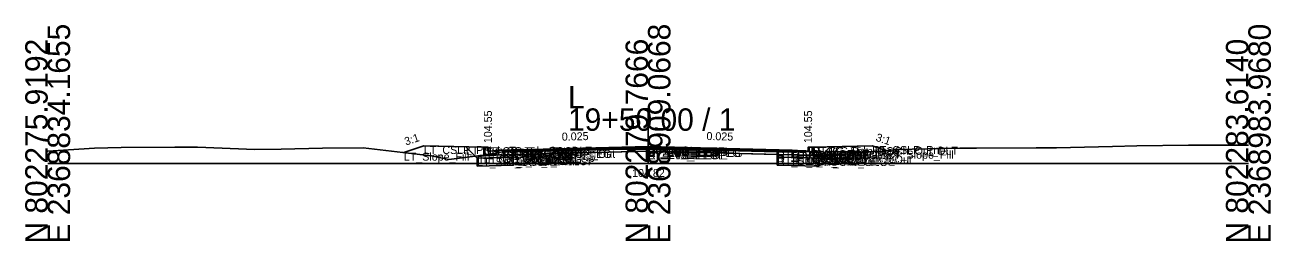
# Model space of a CAD drawing. Extents: x -26 to 8153, y -10 to 9520.
# Drawn here: x 997.2 to 1152.8, y 990.3 to 1017.3 of the extents above; entities that cross this region are included whole.
import ezdxf

# ---------------------------------------------------------------- set-up
doc = ezdxf.new("R2010")
doc.units = 0
for name, color, linetype in [('Exist CMT Pavement', 7, 'Continuous'), ('Exist Cross Section Cell', 7, 'Continuous'), ('Exist XS Center Line Elevation Label', 7, 'Continuous'), ('Exist XS Ground Line', 7, 'Continuous'), ('Prop CMT Conc Surface', 7, 'Continuous'), ('Prop CMT Concrete Structures', 7, 'Continuous'), ('Prop CMT Pvmt Course 1', 7, 'Continuous'), ('Prop CMT Pvmt Course 1 CG', 7, 'Continuous'), ('Prop CMT Pvmt Course 1 Wedge', 7, 'Continuous'), ('Prop CMT Pvmt Course 2', 7, 'Continuous'), ('Prop CMT Pvmt Course 2 Wedge', 7, 'Continuous'), ('Prop CMT Pvmt Course 3', 7, 'Continuous'), ('Prop CMT Pvmt Course 3 Wedge', 7, 'Continuous'), ('Prop CMT Pvmt Surface', 7, 'Continuous'), ('Prop CMT Pvmt Wedge Surface 1', 7, 'Continuous'), ('Prop CMT Pvmt Wedge Surface 2', 7, 'Continuous'), ('Prop CMT Pvmt Wedge Surface 3', 7, 'Continuous'), ('Prop CMT Shallow Undercut', 7, 'Continuous'), ('Prop CMT Shallow Undercut Boundary', 7, 'Continuous'), ('Prop CMT Slope Grass', 7, 'Continuous'), ('Prop CMT Subgrade Earthwork', 7, 'Continuous'), ('Prop XS Earthwork Shape', 7, 'Continuous'), ('Prop XS Hydro Elevations', 7, 'Continuous'), ('Prop XS SE Text', 7, 'Continuous'), ('Prop XS Side Slope Text', 7, 'Continuous'), ('Prop XS Subgrade Earthwork', 7, 'Continuous'), ('Scratch_Level_2', 7, 'Continuous'), ('Scratch_Level_6', 7, 'Continuous')]:
    doc.layers.add(name, color=color, linetype=linetype)

msp = doc.modelspace()

# ---------------------------------------------------------------- linework, layer by layer
at = {"layer": 'Exist CMT Pavement'}
for p, q in [((1058.17, 1001.71), (1065.31, 1001.74)), ((1065.31, 1001.74), (1075.04, 1001.82)), ((1075.04, 1001.82), (1081.87, 1001.69)), ((1081.87, 1001.69), (1091.14, 1001.58))]:
    msp.add_line(p, q, dxfattribs=at)
at = {"layer": 'Exist Cross Section Cell'}
for p, q in [((1075, 1000), (1075, 1006.9)), ((1000, 1000), (1075, 1000)), ((1075, 1000), (1150, 1000))]:
    msp.add_line(p, q, dxfattribs=at)
at = {"layer": 'Exist XS Ground Line'}
for p, q in [((1000, 1001.56), (1005.87, 1001.94)), ((1005.87, 1001.94), (1009.19, 1002.03)), ((1009.19, 1002.03), (1015.88, 1002.07)), ((1015.88, 1002.07), (1018.71, 1002.06)), ((1018.71, 1002.06), (1025.89, 1001.78)), ((1025.89, 1001.78), (1029.18, 1001.8)), ((1029.18, 1001.8), (1034.32, 1001.93)), ((1034.32, 1001.93), (1039.41, 1001.97)), ((1039.41, 1001.97), (1045.09, 1001.3)), ((1045.09, 1001.3), (1047.57, 1001.03)), ((1050.1, 1000.5), (1054.39, 1001.07)), ((1054.39, 1001.07), (1055.02, 1001.15)), ((1055.02, 1001.15), (1058.17, 1001.71)), ((1058.17, 1001.71), (1065.31, 1001.74)), ((1065.31, 1001.74), (1075.04, 1001.82)), ((1075.04, 1001.82), (1081.87, 1001.69)), ((1081.87, 1001.69), (1091.14, 1001.58)), ((1091.14, 1001.58), (1095.64, 1001.46)), ((1095.64, 1001.46), (1095.99, 1001.46)), ((1095.99, 1001.46), (1097.56, 1001.15)), ((1097.56, 1001.15), (1097.76, 1000.8)), ((1098.33, 1001.01), (1102.25, 1001.47)), ((1102.25, 1001.47), (1103.88, 1001.51)), ((1103.88, 1001.51), (1105.67, 1001.71)), ((1105.67, 1001.71), (1106, 1001.76)), ((1106, 1001.76), (1113.96, 1001.92)), ((1113.96, 1001.92), (1116.02, 1001.93)), ((1116.02, 1001.93), (1123.48, 1001.96)), ((1123.48, 1001.96), (1126.03, 1001.98)), ((1126.03, 1001.98), (1133.01, 1002.12)), ((1133.01, 1002.12), (1136.05, 1002.2)), ((1136.05, 1002.2), (1142.53, 1002.29)), ((1142.53, 1002.29), (1146.06, 1002.3)), ((1146.06, 1002.3), (1150, 1002.29)), ((1047.57, 1001.03), (1047.94, 1000.97)), ((1047.94, 1000.97), (1050.1, 1000.5)), ((1097.76, 1000.8), (1098.33, 1001.01))]:
    msp.add_line(p, q, dxfattribs=at)
at = {"layer": 'Prop CMT Conc Surface'}
for points in [[(1055, 1001.55), (1055, 1002.05), (1054.5, 1002.05)], [(1057, 1001.68), (1055, 1001.55)], [(1093, 1001.68), (1095, 1001.55)], [(1095, 1001.55), (1095, 1002.05), (1095.5, 1002.05)]]:
    msp.add_lwpolyline(points, dxfattribs=at)
at = {"layer": 'Prop CMT Concrete Structures'}
for points in [[(1057, 1001.68), (1055, 1001.55), (1055, 1002.05), (1054.5, 1002.05)], [(1054.5, 1002.05), (1054.5, 1001.04), (1057, 1001.1)], [(1057, 1001.1), (1057, 1001.68)], [(1093, 1001.68), (1095, 1001.55), (1095, 1002.05), (1095.5, 1002.05)], [(1095.5, 1002.05), (1095.5, 1001.04), (1093, 1001.1)], [(1093, 1001.1), (1093, 1001.68)]]:
    msp.add_lwpolyline(points, dxfattribs=at)
at = {"layer": 'Prop CMT Pvmt Course 1'}
for points in [[(1075, 1002.13), (1057, 1001.68)], [(1057, 1001.68), (1057, 1001.43)], [(1057, 1001.43), (1058.17, 1001.46)], [(1058.17, 1001.59), (1075, 1002.01)], [(1058.17, 1001.46), (1058.17, 1001.59)], [(1075, 1001.88), (1075, 1002.13)], [(1075, 1002.13), (1093, 1001.68)], [(1075, 1001.88), (1075, 1002.13)], [(1075, 1002.01), (1075, 1001.88), (1075, 1001.88)], [(1091.14, 1001.6), (1075, 1002.01)], [(1075, 1002.01), (1075, 1001.88), (1075, 1001.88)], [(1091.14, 1001.48), (1091.14, 1001.6)], [(1093, 1001.43), (1091.14, 1001.48)], [(1093, 1001.68), (1093, 1001.43)]]:
    msp.add_lwpolyline(points, dxfattribs=at)
at = {"layer": 'Prop CMT Pvmt Course 1 CG'}
for points in [[(1057, 1001.1), (1054, 1001.02), (1053.66, 1000.69)], [(1057, 1000.77), (1057, 1001.1)], [(1093, 1001.1), (1096, 1001.02), (1096.34, 1000.69)], [(1093, 1000.77), (1093, 1001.1)], [(1053.66, 1000.69), (1057, 1000.77)], [(1096.34, 1000.69), (1093, 1000.77)]]:
    msp.add_lwpolyline(points, dxfattribs=at)
at = {"layer": 'Prop CMT Pvmt Course 1 Wedge'}
for points in [[(1075, 1002.01), (1058.17, 1001.59)], [(1075, 1002.01), (1091.14, 1001.6)]]:
    msp.add_lwpolyline(points, dxfattribs=at)
at = {"layer": 'Prop CMT Pvmt Course 2'}
for points in [[(1058.17, 1001.46), (1057, 1001.43)], [(1057, 1001.43), (1057, 1001.1)], [(1057, 1001.1), (1058.17, 1001.13)], [(1058.17, 1001.13), (1058.17, 1001.46)], [(1091.14, 1001.15), (1091.14, 1001.48)], [(1091.14, 1001.48), (1093, 1001.43)], [(1093, 1001.1), (1091.14, 1001.15)], [(1093, 1001.43), (1093, 1001.1)]]:
    msp.add_lwpolyline(points, dxfattribs=at)
at = {"layer": 'Prop CMT Pvmt Course 2 Wedge'}
for points in [[(1075, 1001.88), (1058.17, 1001.46)], [(1075, 1001.88), (1091.14, 1001.48)]]:
    msp.add_lwpolyline(points, dxfattribs=at)
at = {"layer": 'Prop CMT Pvmt Course 3'}
for points in [[(1058.17, 1001.13), (1057, 1001.1)], [(1057, 1001.1), (1057, 1000.77)], [(1058.17, 1000.8), (1058.17, 1001.13)], [(1091.14, 1001.15), (1093, 1001.1)], [(1091.14, 1000.82), (1091.14, 1001.15)], [(1093, 1001.1), (1093, 1000.77)], [(1057, 1000.77), (1058.17, 1000.8)], [(1093, 1000.77), (1091.14, 1000.82)]]:
    msp.add_lwpolyline(points, dxfattribs=at)
at = {"layer": 'Prop CMT Pvmt Course 3 Wedge'}
for points in [[(1075, 1001.55), (1058.17, 1001.13)], [(1075, 1001.55), (1091.14, 1001.15)]]:
    msp.add_lwpolyline(points, dxfattribs=at)
at = {"layer": 'Prop CMT Pvmt Surface'}
for points in [[(1075, 1002.13), (1057, 1001.68)], [(1075, 1002.13), (1093, 1001.68)]]:
    msp.add_lwpolyline(points, dxfattribs=at)
at = {"layer": 'Prop CMT Pvmt Wedge Surface 1'}
for points in [[(1057, 1001.43), (1057, 1001.68)], [(1058.17, 1001.46), (1057, 1001.43)], [(1075, 1002.01), (1058.17, 1001.59)], [(1058.17, 1001.59), (1058.17, 1001.46)], [(1075, 1002.01), (1091.14, 1001.6)], [(1091.14, 1001.6), (1091.14, 1001.48)], [(1091.14, 1001.48), (1093, 1001.43)], [(1093, 1001.43), (1093, 1001.68)]]:
    msp.add_lwpolyline(points, dxfattribs=at)
at = {"layer": 'Prop CMT Pvmt Wedge Surface 2'}
for points in [[(1075, 1001.88), (1057, 1001.43)], [(1057, 1001.43), (1057, 1001.68)], [(1075, 1001.88), (1093, 1001.43)], [(1093, 1001.43), (1093, 1001.68)]]:
    msp.add_lwpolyline(points, dxfattribs=at)
at = {"layer": 'Prop CMT Pvmt Wedge Surface 3'}
for points in [[(1057, 1001.1), (1057, 1001.68)], [(1075, 1001.55), (1057, 1001.1)], [(1075, 1001.55), (1093, 1001.1)], [(1093, 1001.1), (1093, 1001.68)]]:
    msp.add_lwpolyline(points, dxfattribs=at)
at = {"layer": 'Prop CMT Shallow Undercut'}
for p, q in [((1058.17, 1000.8), (1053.66, 1000.69)), ((1053.66, 1000.69), (1053.66, 999.69)), ((1053.66, 999.69), (1058.17, 999.8)), ((1058.17, 999.8), (1058.17, 1000.8)), ((1096.34, 1000.69), (1091.14, 1000.82)), ((1091.14, 1000.82), (1091.14, 999.82)), ((1091.14, 999.82), (1096.34, 999.69)), ((1096.34, 999.69), (1096.34, 1000.69))]:
    msp.add_line(p, q, dxfattribs=at)
at = {"layer": 'Prop CMT Shallow Undercut Boundary'}
for p, q in [((1053.66, 1000.69), (1058.17, 1000.8)), ((1053.66, 1000.69), (1053.66, 999.69)), ((1053.66, 999.69), (1058.17, 999.8)), ((1058.17, 1000.8), (1058.17, 999.8)), ((1091.14, 1000.82), (1091.14, 999.82)), ((1091.14, 1000.82), (1096.34, 1000.69)), ((1096.34, 999.69), (1091.14, 999.82)), ((1096.34, 1000.69), (1096.34, 999.69))]:
    msp.add_line(p, q, dxfattribs=at)
at = {"layer": 'Prop CMT Slope Grass'}
for points in [[(1054.5, 1002.05), (1047, 1002.2), (1044.49, 1001.37)], [(1095.5, 1002.05), (1103, 1002.2), (1104.78, 1001.61)]]:
    msp.add_lwpolyline(points, dxfattribs=at)
at = {"layer": 'Prop CMT Subgrade Earthwork'}
for points in [[(1057, 1000.77), (1053.66, 1000.69), (1052.25, 1002.1)], [(1058.17, 1000.8), (1058.19, 1001.71)], [(1091.14, 1000.82), (1091.12, 1001.58)], [(1093, 1000.77), (1096.34, 1000.69), (1097.75, 1002.1)], [(1058.17, 1000.8), (1057, 1000.77)], [(1091.14, 1000.82), (1093, 1000.77)]]:
    msp.add_lwpolyline(points, dxfattribs=at)
at = {"layer": 'Prop XS Earthwork Shape'}
for points in [[(1050.1, 1000.5), (1053.41, 1000.94), (1052.25, 1002.1), (1047, 1002.2), (1044.49, 1001.37), (1045.09, 1001.3), (1047.57, 1001.03), (1047.94, 1000.97)], [(1053.66, 1000.69), (1053.41, 1000.94), (1054.39, 1001.07), (1055.02, 1001.15), (1058.17, 1001.71), (1058.19, 1001.71), (1058.17, 1000.8), (1057, 1000.77)], [(1091.14, 1000.82), (1091.12, 1001.58), (1091.14, 1001.58), (1095.64, 1001.46), (1095.99, 1001.46), (1096.93, 1001.28), (1096.34, 1000.69), (1093, 1000.77)], [(1097.76, 1000.8), (1098.33, 1001.01), (1102.25, 1001.47), (1103.88, 1001.51), (1104.78, 1001.61), (1103, 1002.2), (1097.75, 1002.1), (1096.93, 1001.28), (1097.56, 1001.15)], [(1058.17, 1000.8), (1058.17, 999.8), (1053.66, 999.69), (1053.66, 1000.69), (1057, 1000.77)], [(1093, 1000.77), (1096.34, 1000.69), (1096.34, 999.69), (1091.14, 999.82), (1091.14, 1000.82)]]:
    msp.add_lwpolyline(points, close=True, dxfattribs=at)
at = {"layer": 'Prop XS Subgrade Earthwork'}
for p, q in [((1058.17, 1000.8), (1053.66, 1000.69)), ((1091.14, 1000.82), (1096.34, 1000.69))]:
    msp.add_line(p, q, dxfattribs=at)
at = {"layer": 'Scratch_Level_6'}
for p, q in [((1058.17, 1000.8), (1053.66, 1000.69)), ((1053.66, 1000.69), (1053.66, 999.69)), ((1053.66, 999.69), (1058.17, 999.8)), ((1058.17, 999.8), (1058.17, 1000.8)), ((1096.34, 1000.69), (1091.14, 1000.82)), ((1091.14, 1000.82), (1091.14, 999.82)), ((1091.14, 999.82), (1096.34, 999.69)), ((1096.34, 999.69), (1096.34, 1000.69))]:
    msp.add_line(p, q, dxfattribs=at)

# ---------------------------------------------------------------- texts
at = {"layer": 'Exist Cross Section Cell'}
for s, p in [('E 2368834.1655', (1002.8, 990)), ('E 2368909.0668', (1077.8, 990)), ('E 2368983.9680', (1152.8, 990)), ('N 802275.9192', (1000, 990)), ('N 802279.7666', (1075, 990)), ('N 802283.6140', (1150, 990))]:
    msp.add_text(s, height=2.8, rotation=90, dxfattribs=at).set_placement(p)
for s, p in [('L', (1065, 1006.9)), ('19+50.00 / 1', (1065, 1004.1))]:
    msp.add_text(s, height=2.8, dxfattribs=at).set_placement(p)
at = {"layer": 'Exist XS Center Line Elevation Label'}
msp.add_text('104.82', height=1, dxfattribs=at).set_placement((1073.01, 998.32))
at = {"layer": 'Prop XS Hydro Elevations'}
for p in [(1055.5, 1002.55), (1095.5, 1002.55)]:
    msp.add_text('104.55', height=1, rotation=90, dxfattribs=at).set_placement(p)
at = {"layer": 'Prop XS SE Text'}
for rotation, p in [(1.4321, (1064.24, 1002.86)), (358.5679, (1082.29, 1002.95))]:
    msp.add_text('0.025', height=1, rotation=rotation, dxfattribs=at).set_placement(p)
at = {"layer": 'Prop XS Side Slope Text'}
for rotation, p in [(18.4349, (1044.76, 1002.25)), (341.5651, (1103.37, 1002.87))]:
    msp.add_text('3:1', height=1, rotation=rotation, dxfattribs=at).set_placement(p)
at = {"layer": 'Scratch_Level_2'}
for s, p in [('LT_Slope_Fill', (1044.49, 1000.37)), ('LT_CSLP_Pnt', (1047, 1001.2)), ('LT_Sub_Trench_Out_DLT', (1052.25, 1001.1)), ('LT_CG1_Shelf_Out', (1054, 1000.02)), ('LT_CG_Top_BOC', (1054.5, 1001.05)), ('LT_CG_Bot_BOC', (1054.5, 1000.04)), ('LT_CG_Top_Face', (1055, 1001.05)), ('LT_CG_Top_Gut', (1055, 1000.55)), ('LT_PV1_OEOT', (1057, 1000.68)), ('LT_PV2_OEOT', (1057, 1000.43)), ('LT_PV3_OEOT', (1057, 1000.1)), ('LT_CG_Bot_IE', (1057, 1000.1)), ('LT_PV_OEEOP_EG', (1058.17, 1000.71)), ('LT_PV1_OEEOP', (1058.17, 1000.59)), ('LT_PV2_OEEOP', (1058.17, 1000.46)), ('LT_PV3_OEEOP', (1058.17, 1000.13)), ('LT_PV_Sub_Tie_Out', (1058.19, 1000.71)), ('PV1_PGL', (1075, 1001.13)), ('RT_PV1_IEEOP', (1075, 1001.01)), ('LT_PV1_IEEOP', (1075, 1001.01)), ('RT_PV2_IEEOP', (1075, 1000.88)), ('LT_PV2_IEEOP', (1075, 1000.88)), ('PV2_PGL', (1075, 1000.88)), ('RT_PV_IEEOP_EG', (1075, 1000.82)), ('LT_PV_IEEOP_EG', (1075, 1000.82)), ('RT_PV3_IEEOP', (1075, 1000.55)), ('LT_PV3_IEEOP', (1075, 1000.55)), ('RT_PV_Sub_Tie_Out', (1091.12, 1000.58)), ('RT_PV1_OEEOP', (1091.14, 1000.6)), ('RT_PV_OEEOP_EG', (1091.14, 1000.58)), ('RT_PV2_OEEOP', (1091.14, 1000.48)), ('RT_PV3_OEEOP', (1091.14, 1000.15)), ('RT_PV1_OEOT', (1093, 1000.68)), ('RT_PV2_OEOT', (1093, 1000.43)), ('RT_PV3_OEOT', (1093, 1000.1)), ('RT_CG_Bot_IE', (1093, 1000.1)), ('RT_CG_Top_Face', (1095, 1001.05)), ('RT_CG_Top_Gut', (1095, 1000.55)), ('RT_CG_Top_BOC', (1095.5, 1001.05)), ('RT_CG_Bot_BOC', (1095.5, 1000.04)), ('RT_CG1_Shelf_Out', (1096, 1000.02)), ('RT_Sub_Trench_Out_DLT', (1097.75, 1001.1)), ('RT_CSLP_Pnt', (1103, 1001.2)), ('RT_Slope_Fill', (1104.78, 1000.61)), ('LT_Sub_OEOP', (1053.66, 999.69)), ('LT_Sub_OEOT', (1057, 999.77)), ('LT_Sub_OEEOP', (1058.17, 999.8)), ('RT_Sub_OEEOP', (1091.14, 999.82)), ('RT_Sub_OEOT', (1093, 999.77)), ('RT_Sub_OEOP', (1096.34, 999.69))]:
    msp.add_text(s, height=1, dxfattribs=at).set_placement(p)

doc.saveas('drawing.dxf')
